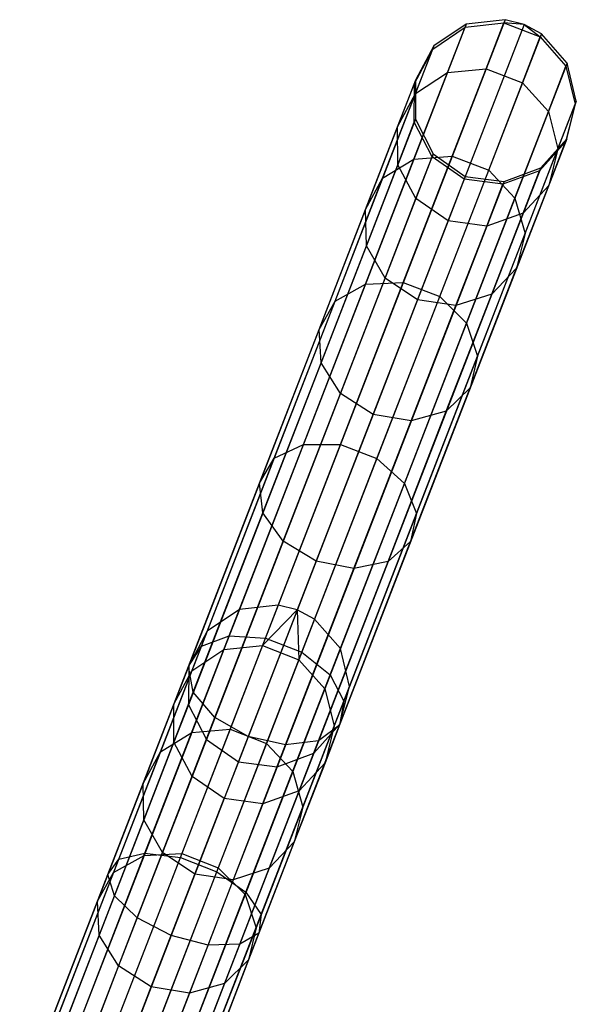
# Model space of a CAD drawing. Extents: x -189 to 189, y -189 to 189.
# Tile 332 of 338: x 62 to 69, y 165 to 177. Entities that reach past the tile are written whole.
import ezdxf

# ---------------------------------------------------------------- set-up
doc = ezdxf.new("R2010")
doc.units = 0
doc.header["$LTSCALE"] = 25.4
doc.layers.get('0').update_dxf_attribs({"linetype": 'CONTINUOUS'})

# ---------------------------------------------------------------- blocks, each defined once
blk = doc.blocks.new('NL2500012474_STL')
at = {"color": 0}
for p, q in [((259.024, 176.644, 156.053), (256.246, 169.472, 46.053)), ((259.024, 176.644, 156.053), (256.246, 169.472, 46.053)), ((259.5, 176.698, 156.037), (256.721, 169.526, 46.037)), ((259.5, 176.698, 156.037), (256.721, 169.526, 46.037)), ((259.733, 176.639, 156.035), (256.955, 169.466, 46.035)), ((259.733, 176.639, 156.035), (256.955, 169.466, 46.035)), ((259.024, 176.644, 156.053), (258.629, 176.376, 156.08)), ((259.024, 176.644, 156.053), (258.629, 176.376, 156.08)), ((259.009, 176.606, 159.453), (259.484, 176.659, 159.474)), ((259.009, 176.606, 159.453), (259.484, 176.659, 159.474)), ((259.024, 176.644, 156.053), (259.009, 176.606, 159.453)), ((259.024, 176.644, 156.053), (259.009, 176.606, 159.453)), ((259.5, 176.698, 156.037), (259.024, 176.644, 156.053)), ((259.5, 176.698, 156.037), (259.024, 176.644, 156.053)), ((259.267, 176.097, 162.857), (259.484, 176.659, 159.474)), ((259.267, 176.097, 162.857), (259.484, 176.659, 159.474)), ((259.5, 176.698, 156.037), (259.484, 176.659, 159.474)), ((259.5, 176.698, 156.037), (259.484, 176.659, 159.474)), ((259.733, 176.639, 156.035), (259.484, 176.659, 159.474)), ((259.484, 176.659, 159.474), (259.931, 176.486, 159.474)), ((259.733, 176.639, 156.035), (259.484, 176.659, 159.474)), ((259.484, 176.659, 159.474), (259.931, 176.486, 159.474)), ((259.733, 176.639, 156.035), (259.5, 176.698, 156.037)), ((259.733, 176.639, 156.035), (259.5, 176.698, 156.037)), ((259.946, 176.525, 156.037), (259.733, 176.639, 156.035)), ((259.733, 176.639, 156.035), (259.931, 176.486, 159.474)), ((259.733, 176.639, 156.035), (259.931, 176.486, 159.474)), ((259.946, 176.525, 156.037), (259.733, 176.639, 156.035)), ((259.946, 176.525, 156.037), (257.167, 169.353, 46.037)), ((259.946, 176.525, 156.037), (257.167, 169.353, 46.037)), ((258.614, 176.338, 159.416), (259.009, 176.606, 159.453)), ((258.614, 176.338, 159.416), (259.009, 176.606, 159.453)), ((258.794, 176.05, 162.8), (259.009, 176.606, 159.453)), ((258.794, 176.05, 162.8), (259.009, 176.606, 159.453)), ((259.946, 176.525, 156.037), (259.931, 176.486, 159.474)), ((259.946, 176.525, 156.037), (259.931, 176.486, 159.474)), ((260.261, 176.165, 156.053), (259.946, 176.525, 156.037)), ((260.261, 176.165, 156.053), (259.946, 176.525, 156.037)), ((258.629, 176.376, 156.08), (255.85, 169.204, 46.08)), ((258.629, 176.376, 156.08), (255.85, 169.204, 46.08)), ((258.629, 176.376, 156.08), (258.404, 175.955, 156.113)), ((258.629, 176.376, 156.08), (258.404, 175.955, 156.113)), ((258.629, 176.376, 156.08), (258.614, 176.338, 159.416)), ((258.629, 176.376, 156.08), (258.614, 176.338, 159.416)), ((259.713, 175.924, 162.857), (259.931, 176.486, 159.474)), ((259.713, 175.924, 162.857), (259.931, 176.486, 159.474)), ((259.931, 176.486, 159.474), (260.246, 176.127, 159.453)), ((259.931, 176.486, 159.474), (260.246, 176.127, 159.453)), ((258.389, 175.918, 159.371), (258.614, 176.338, 159.416)), ((258.389, 175.918, 159.371), (258.614, 176.338, 159.416)), ((258.403, 175.793, 162.7), (258.614, 176.338, 159.416)), ((258.403, 175.793, 162.7), (258.614, 176.338, 159.416)), ((260.261, 176.165, 156.053), (257.482, 168.993, 46.053)), ((260.261, 176.165, 156.053), (257.482, 168.993, 46.053)), ((260.261, 176.165, 156.053), (260.246, 176.127, 159.453)), ((260.261, 176.165, 156.053), (260.246, 176.127, 159.453)), ((260.372, 175.701, 156.08), (260.261, 176.165, 156.053)), ((260.372, 175.701, 156.08), (260.261, 176.165, 156.053)), ((258.384, 174.991, 166.005), (258.794, 176.05, 162.8)), ((258.384, 174.991, 166.005), (258.794, 176.05, 162.8)), ((258.403, 175.793, 162.7), (258.794, 176.05, 162.8)), ((258.403, 175.793, 162.7), (258.794, 176.05, 162.8)), ((258.794, 176.05, 162.8), (259.267, 176.097, 162.857)), ((258.794, 176.05, 162.8), (259.267, 176.097, 162.857)), ((258.852, 175.027, 166.096), (259.267, 176.097, 162.857)), ((258.852, 175.027, 166.096), (259.267, 176.097, 162.857)), ((259.267, 176.097, 162.857), (259.713, 175.924, 162.857)), ((259.267, 176.097, 162.857), (259.713, 175.924, 162.857)), ((260.03, 175.571, 162.8), (260.246, 176.127, 159.453)), ((260.03, 175.571, 162.8), (260.246, 176.127, 159.453)), ((260.246, 176.127, 159.453), (260.358, 175.663, 159.416)), ((260.246, 176.127, 159.453), (260.358, 175.663, 159.416)), ((258.404, 175.955, 156.113), (255.625, 168.783, 46.113)), ((258.404, 175.955, 156.113), (255.625, 168.783, 46.113)), ((258.183, 175.385, 162.578), (258.389, 175.918, 159.371)), ((258.183, 175.385, 162.578), (258.389, 175.918, 159.371)), ((258.387, 175.441, 159.329), (258.389, 175.918, 159.371)), ((258.387, 175.441, 159.329), (258.389, 175.918, 159.371)), ((258.404, 175.955, 156.113), (258.389, 175.918, 159.371)), ((258.404, 175.955, 156.113), (258.389, 175.918, 159.371)), ((258.404, 175.955, 156.113), (258.401, 175.478, 156.145)), ((258.404, 175.955, 156.113), (258.401, 175.478, 156.145)), ((259.299, 174.855, 166.096), (259.713, 175.924, 162.857)), ((259.299, 174.855, 166.096), (259.713, 175.924, 162.857)), ((259.713, 175.924, 162.857), (260.03, 175.571, 162.8)), ((259.713, 175.924, 162.857), (260.03, 175.571, 162.8)), ((258, 174.755, 165.844), (258.403, 175.793, 162.7)), ((258, 174.755, 165.844), (258.403, 175.793, 162.7)), ((258.183, 175.385, 162.578), (258.403, 175.793, 162.7)), ((258.183, 175.385, 162.578), (258.403, 175.793, 162.7)), ((260.372, 175.701, 156.08), (257.594, 168.528, 46.08)), ((260.372, 175.701, 156.08), (257.594, 168.528, 46.08)), ((260.146, 175.117, 162.7), (260.358, 175.663, 159.416)), ((260.146, 175.117, 162.7), (260.358, 175.663, 159.416)), ((260.358, 175.663, 159.416), (260.241, 175.201, 159.371)), ((260.358, 175.663, 159.416), (260.241, 175.201, 159.371)), ((260.255, 175.238, 156.113), (260.372, 175.701, 156.08)), ((260.255, 175.238, 156.113), (260.372, 175.701, 156.08)), ((260.372, 175.701, 156.08), (260.358, 175.663, 159.416)), ((260.372, 175.701, 156.08), (260.358, 175.663, 159.416)), ((259.62, 174.512, 166.005), (260.03, 175.571, 162.8)), ((259.62, 174.512, 166.005), (260.03, 175.571, 162.8)), ((260.03, 175.571, 162.8), (260.146, 175.117, 162.7)), ((260.03, 175.571, 162.8), (260.146, 175.117, 162.7)), ((258.401, 175.478, 156.145), (255.622, 168.305, 46.145)), ((258.401, 175.478, 156.145), (255.622, 168.305, 46.145)), ((258.185, 174.921, 162.464), (258.387, 175.441, 159.329)), ((258.185, 174.921, 162.464), (258.387, 175.441, 159.329)), ((258.401, 175.478, 156.145), (258.387, 175.441, 159.329)), ((258.401, 175.478, 156.145), (258.387, 175.441, 159.329)), ((258.607, 175.017, 159.299), (258.387, 175.441, 159.329)), ((258.607, 175.017, 159.299), (258.387, 175.441, 159.329)), ((258.401, 175.478, 156.145), (258.62, 175.053, 156.167)), ((258.401, 175.478, 156.145), (258.62, 175.053, 156.167)), ((257.79, 174.371, 165.649), (258.183, 175.385, 162.578)), ((257.79, 174.371, 165.649), (258.183, 175.385, 162.578)), ((258.185, 174.921, 162.464), (258.183, 175.385, 162.578)), ((258.185, 174.921, 162.464), (258.183, 175.385, 162.578)), ((260.255, 175.238, 156.113), (257.476, 168.065, 46.113)), ((260.255, 175.238, 156.113), (257.476, 168.065, 46.113)), ((260.241, 175.201, 159.371), (259.921, 174.847, 159.329)), ((260.241, 175.201, 159.371), (259.921, 174.847, 159.329)), ((259.936, 174.883, 156.145), (260.255, 175.238, 156.113)), ((259.936, 174.883, 156.145), (260.255, 175.238, 156.113)), ((260.034, 174.668, 162.578), (260.241, 175.201, 159.371)), ((260.034, 174.668, 162.578), (260.241, 175.201, 159.371)), ((260.255, 175.238, 156.113), (260.241, 175.201, 159.371)), ((260.255, 175.238, 156.113), (260.241, 175.201, 159.371)), ((258.62, 175.053, 156.167), (255.842, 167.88, 46.167)), ((258.62, 175.053, 156.167), (255.842, 167.88, 46.167)), ((258.62, 175.053, 156.167), (258.607, 175.017, 159.299)), ((258.62, 175.053, 156.167), (258.607, 175.017, 159.299)), ((258.62, 175.053, 156.167), (259.012, 174.778, 156.175)), ((258.62, 175.053, 156.167), (259.012, 174.778, 156.175)), ((259.744, 174.079, 165.844), (260.146, 175.117, 162.7)), ((259.744, 174.079, 165.844), (260.146, 175.117, 162.7)), ((260.146, 175.117, 162.7), (260.034, 174.668, 162.578)), ((260.146, 175.117, 162.7), (260.034, 174.668, 162.578)), ((257.79, 173.459, 168.982), (258.384, 174.991, 166.005)), ((257.79, 173.459, 168.982), (258.384, 174.991, 166.005)), ((258, 174.755, 165.844), (258.384, 174.991, 166.005)), ((258, 174.755, 165.844), (258.384, 174.991, 166.005)), ((258.252, 173.479, 169.105), (258.852, 175.027, 166.096)), ((258.252, 173.479, 169.105), (258.852, 175.027, 166.096)), ((258.384, 174.991, 166.005), (258.852, 175.027, 166.096)), ((258.384, 174.991, 166.005), (258.852, 175.027, 166.096)), ((258.408, 174.505, 162.383), (258.607, 175.017, 159.299)), ((258.408, 174.505, 162.383), (258.607, 175.017, 159.299)), ((258.999, 174.743, 159.288), (258.607, 175.017, 159.299)), ((258.999, 174.743, 159.288), (258.607, 175.017, 159.299)), ((258.852, 175.027, 166.096), (259.299, 174.855, 166.096)), ((258.852, 175.027, 166.096), (259.299, 174.855, 166.096)), ((259.936, 174.883, 156.145), (257.157, 167.71, 46.145)), ((259.936, 174.883, 156.145), (257.157, 167.71, 46.145)), ((257.801, 173.929, 165.466), (258.185, 174.921, 162.464)), ((257.801, 173.929, 165.466), (258.185, 174.921, 162.464)), ((258.408, 174.505, 162.383), (258.185, 174.921, 162.464)), ((258.408, 174.505, 162.383), (258.185, 174.921, 162.464)), ((258.699, 173.306, 169.105), (259.299, 174.855, 166.096)), ((258.699, 173.306, 169.105), (259.299, 174.855, 166.096)), ((259.299, 174.855, 166.096), (259.62, 174.512, 166.005)), ((259.299, 174.855, 166.096), (259.62, 174.512, 166.005)), ((259.921, 174.847, 159.329), (259.473, 174.681, 159.299)), ((259.921, 174.847, 159.329), (259.473, 174.681, 159.299)), ((259.487, 174.717, 156.167), (259.936, 174.883, 156.145)), ((259.487, 174.717, 156.167), (259.936, 174.883, 156.145)), ((259.72, 174.326, 162.464), (259.921, 174.847, 159.329)), ((259.72, 174.326, 162.464), (259.921, 174.847, 159.329)), ((259.936, 174.883, 156.145), (259.921, 174.847, 159.329)), ((259.936, 174.883, 156.145), (259.921, 174.847, 159.329)), ((259.012, 174.778, 156.175), (256.234, 167.606, 46.175)), ((259.012, 174.778, 156.175), (256.234, 167.606, 46.175)), ((259.487, 174.717, 156.167), (256.708, 167.545, 46.167)), ((259.487, 174.717, 156.167), (256.708, 167.545, 46.167)), ((257.418, 173.251, 168.764), (258, 174.755, 165.844)), ((257.418, 173.251, 168.764), (258, 174.755, 165.844)), ((257.79, 174.371, 165.649), (258, 174.755, 165.844)), ((257.79, 174.371, 165.649), (258, 174.755, 165.844)), ((258.999, 174.743, 159.288), (258.801, 174.234, 162.353)), ((258.999, 174.743, 159.288), (258.801, 174.234, 162.353)), ((259.012, 174.778, 156.175), (258.999, 174.743, 159.288)), ((259.012, 174.778, 156.175), (258.999, 174.743, 159.288)), ((259.473, 174.681, 159.299), (258.999, 174.743, 159.288)), ((259.473, 174.681, 159.299), (258.999, 174.743, 159.288)), ((259.012, 174.778, 156.175), (259.487, 174.717, 156.167)), ((259.012, 174.778, 156.175), (259.487, 174.717, 156.167)), ((259.487, 174.717, 156.167), (259.473, 174.681, 159.299)), ((259.487, 174.717, 156.167), (259.473, 174.681, 159.299)), ((259.275, 174.169, 162.383), (259.473, 174.681, 159.299)), ((259.275, 174.169, 162.383), (259.473, 174.681, 159.299)), ((259.641, 173.654, 165.649), (260.034, 174.668, 162.578)), ((259.641, 173.654, 165.649), (260.034, 174.668, 162.578)), ((260.034, 174.668, 162.578), (259.72, 174.326, 162.464)), ((260.034, 174.668, 162.578), (259.72, 174.326, 162.464)), ((258.03, 173.53, 165.335), (258.408, 174.505, 162.383)), ((258.03, 173.53, 165.335), (258.408, 174.505, 162.383)), ((258.801, 174.234, 162.353), (258.408, 174.505, 162.383)), ((258.801, 174.234, 162.353), (258.408, 174.505, 162.383)), ((259.027, 172.98, 168.982), (259.62, 174.512, 166.005)), ((259.027, 172.98, 168.982), (259.62, 174.512, 166.005)), ((259.62, 174.512, 166.005), (259.744, 174.079, 165.844)), ((259.62, 174.512, 166.005), (259.744, 174.079, 165.844)), ((257.221, 172.903, 168.501), (257.79, 174.371, 165.649)), ((257.221, 172.903, 168.501), (257.79, 174.371, 165.649)), ((257.801, 173.929, 165.466), (257.79, 174.371, 165.649)), ((257.801, 173.929, 165.466), (257.79, 174.371, 165.649)), ((259.72, 174.326, 162.464), (259.275, 174.169, 162.383)), ((259.72, 174.326, 162.464), (259.275, 174.169, 162.383)), ((259.336, 173.335, 165.466), (259.72, 174.326, 162.464)), ((259.336, 173.335, 165.466), (259.72, 174.326, 162.464)), ((258.801, 174.234, 162.353), (258.426, 173.265, 165.289)), ((258.801, 174.234, 162.353), (258.426, 173.265, 165.289)), ((259.275, 174.169, 162.383), (258.801, 174.234, 162.353)), ((259.275, 174.169, 162.383), (258.801, 174.234, 162.353)), ((258.897, 173.194, 165.335), (259.275, 174.169, 162.383)), ((258.897, 173.194, 165.335), (259.275, 174.169, 162.383)), ((259.162, 172.576, 168.764), (259.744, 174.079, 165.844)), ((259.162, 172.576, 168.764), (259.744, 174.079, 165.844)), ((259.744, 174.079, 165.844), (259.641, 173.654, 165.649)), ((259.744, 174.079, 165.844), (259.641, 173.654, 165.649)), ((257.245, 172.494, 168.253), (257.801, 173.929, 165.466)), ((257.245, 172.494, 168.253), (257.801, 173.929, 165.466)), ((258.03, 173.53, 165.335), (257.801, 173.929, 165.466)), ((258.03, 173.53, 165.335), (257.801, 173.929, 165.466)), ((259.073, 172.186, 168.501), (259.641, 173.654, 165.649)), ((259.073, 172.186, 168.501), (259.641, 173.654, 165.649)), ((259.641, 173.654, 165.649), (259.336, 173.335, 165.466)), ((259.641, 173.654, 165.649), (259.336, 173.335, 165.466)), ((257.484, 172.118, 168.078), (258.03, 173.53, 165.335)), ((257.484, 172.118, 168.078), (258.03, 173.53, 165.335)), ((258.426, 173.265, 165.289), (258.03, 173.53, 165.335)), ((258.426, 173.265, 165.289), (258.03, 173.53, 165.335)), ((257.029, 171.494, 171.65), (257.79, 173.459, 168.982)), ((257.029, 171.494, 171.65), (257.79, 173.459, 168.982)), ((257.418, 173.251, 168.764), (257.79, 173.459, 168.982)), ((257.418, 173.251, 168.764), (257.79, 173.459, 168.982)), ((257.483, 171.493, 171.802), (258.252, 173.479, 169.105)), ((257.483, 171.493, 171.802), (258.252, 173.479, 169.105)), ((257.79, 173.459, 168.982), (258.252, 173.479, 169.105)), ((257.79, 173.459, 168.982), (258.252, 173.479, 169.105)), ((258.252, 173.479, 169.105), (258.699, 173.306, 169.105)), ((258.252, 173.479, 169.105), (258.699, 173.306, 169.105)), ((256.671, 171.324, 171.382), (257.418, 173.251, 168.764)), ((256.671, 171.324, 171.382), (257.418, 173.251, 168.764)), ((257.221, 172.903, 168.501), (257.418, 173.251, 168.764)), ((257.221, 172.903, 168.501), (257.418, 173.251, 168.764)), ((258.426, 173.265, 165.289), (257.882, 171.862, 168.014)), ((258.426, 173.265, 165.289), (257.882, 171.862, 168.014)), ((257.929, 171.32, 171.802), (258.699, 173.306, 169.105)), ((257.929, 171.32, 171.802), (258.699, 173.306, 169.105)), ((258.897, 173.194, 165.335), (258.426, 173.265, 165.289)), ((258.897, 173.194, 165.335), (258.426, 173.265, 165.289)), ((258.699, 173.306, 169.105), (259.027, 172.98, 168.982)), ((258.699, 173.306, 169.105), (259.027, 172.98, 168.982)), ((258.78, 171.9, 168.253), (259.336, 173.335, 165.466)), ((258.78, 171.9, 168.253), (259.336, 173.335, 165.466)), ((259.336, 173.335, 165.466), (258.897, 173.194, 165.335)), ((259.336, 173.335, 165.466), (258.897, 173.194, 165.335)), ((258.35, 171.783, 168.078), (258.897, 173.194, 165.335)), ((258.35, 171.783, 168.078), (258.897, 173.194, 165.335)), ((256.492, 171.02, 171.058), (257.221, 172.903, 168.501)), ((256.492, 171.02, 171.058), (257.221, 172.903, 168.501)), ((257.245, 172.494, 168.253), (257.221, 172.903, 168.501)), ((257.245, 172.494, 168.253), (257.221, 172.903, 168.501)), ((258.266, 171.015, 171.65), (259.027, 172.98, 168.982)), ((258.266, 171.015, 171.65), (259.027, 172.98, 168.982)), ((259.027, 172.98, 168.982), (259.162, 172.576, 168.764)), ((259.027, 172.98, 168.982), (259.162, 172.576, 168.764)), ((258.415, 170.648, 171.382), (259.162, 172.576, 168.764)), ((258.415, 170.648, 171.382), (259.162, 172.576, 168.764)), ((259.162, 172.576, 168.764), (259.073, 172.186, 168.501)), ((259.162, 172.576, 168.764), (259.073, 172.186, 168.501)), ((256.532, 170.654, 170.753), (257.245, 172.494, 168.253)), ((256.532, 170.654, 170.753), (257.245, 172.494, 168.253)), ((257.484, 172.118, 168.078), (257.245, 172.494, 168.253)), ((257.484, 172.118, 168.078), (257.245, 172.494, 168.253)), ((258.343, 170.303, 171.058), (259.073, 172.186, 168.501)), ((258.343, 170.303, 171.058), (259.073, 172.186, 168.501)), ((259.073, 172.186, 168.501), (258.78, 171.9, 168.253)), ((259.073, 172.186, 168.501), (258.78, 171.9, 168.253)), ((256.782, 170.308, 170.536), (257.484, 172.118, 168.078)), ((256.782, 170.308, 170.536), (257.484, 172.118, 168.078)), ((257.882, 171.862, 168.014), (257.484, 172.118, 168.078)), ((257.882, 171.862, 168.014), (257.484, 172.118, 168.078)), ((257.882, 171.862, 168.014), (257.185, 170.062, 170.458)), ((257.882, 171.862, 168.014), (257.185, 170.062, 170.458)), ((258.35, 171.783, 168.078), (257.882, 171.862, 168.014)), ((258.35, 171.783, 168.078), (257.882, 171.862, 168.014)), ((258.067, 170.059, 170.753), (258.78, 171.9, 168.253)), ((258.067, 170.059, 170.753), (258.78, 171.9, 168.253)), ((258.78, 171.9, 168.253), (258.35, 171.783, 168.078)), ((258.78, 171.9, 168.253), (258.35, 171.783, 168.078)), ((257.649, 169.972, 170.536), (258.35, 171.783, 168.078)), ((257.649, 169.972, 170.536), (258.35, 171.783, 168.078)), ((256.12, 169.149, 173.939), (257.029, 171.494, 171.65)), ((256.12, 169.149, 173.939), (257.029, 171.494, 171.65)), ((256.565, 169.122, 174.115), (257.483, 171.493, 171.802)), ((256.565, 169.122, 174.115), (257.483, 171.493, 171.802)), ((256.671, 171.324, 171.382), (257.029, 171.494, 171.65)), ((256.671, 171.324, 171.382), (257.029, 171.494, 171.65)), ((257.029, 171.494, 171.65), (257.483, 171.493, 171.802)), ((257.029, 171.494, 171.65), (257.483, 171.493, 171.802)), ((257.483, 171.493, 171.802), (257.929, 171.32, 171.802)), ((257.483, 171.493, 171.802), (257.929, 171.32, 171.802)), ((255.78, 169.023, 173.627), (256.671, 171.324, 171.382)), ((255.78, 169.023, 173.627), (256.671, 171.324, 171.382)), ((256.492, 171.02, 171.058), (256.671, 171.324, 171.382)), ((256.492, 171.02, 171.058), (256.671, 171.324, 171.382)), ((257.011, 168.949, 174.115), (257.929, 171.32, 171.802)), ((257.011, 168.949, 174.115), (257.929, 171.32, 171.802)), ((257.929, 171.32, 171.802), (258.266, 171.015, 171.65)), ((257.929, 171.32, 171.802), (258.266, 171.015, 171.65)), ((255.622, 168.774, 173.25), (256.492, 171.02, 171.058)), ((255.622, 168.774, 173.25), (256.492, 171.02, 171.058)), ((256.532, 170.654, 170.753), (256.492, 171.02, 171.058)), ((256.532, 170.654, 170.753), (256.492, 171.02, 171.058)), ((257.357, 168.67, 173.939), (258.266, 171.015, 171.65)), ((257.357, 168.67, 173.939), (258.266, 171.015, 171.65)), ((258.266, 171.015, 171.65), (258.415, 170.648, 171.382)), ((258.266, 171.015, 171.65), (258.415, 170.648, 171.382)), ((255.681, 168.458, 172.896), (256.532, 170.654, 170.753)), ((255.681, 168.458, 172.896), (256.532, 170.654, 170.753)), ((256.782, 170.308, 170.536), (256.532, 170.654, 170.753)), ((256.782, 170.308, 170.536), (256.532, 170.654, 170.753)), ((257.524, 168.348, 173.627), (258.415, 170.648, 171.382)), ((257.524, 168.348, 173.627), (258.415, 170.648, 171.382)), ((258.415, 170.648, 171.382), (258.343, 170.303, 171.058)), ((258.415, 170.648, 171.382), (258.343, 170.303, 171.058)), ((255.945, 168.148, 172.644), (256.782, 170.308, 170.536)), ((255.945, 168.148, 172.644), (256.782, 170.308, 170.536)), ((257.185, 170.062, 170.458), (256.782, 170.308, 170.536)), ((257.185, 170.062, 170.458), (256.782, 170.308, 170.536)), ((257.473, 168.056, 173.25), (258.343, 170.303, 171.058)), ((257.473, 168.056, 173.25), (258.343, 170.303, 171.058)), ((258.343, 170.303, 171.058), (258.067, 170.059, 170.753)), ((258.343, 170.303, 171.058), (258.067, 170.059, 170.753)), ((257.185, 170.062, 170.458), (256.353, 167.915, 172.554)), ((257.185, 170.062, 170.458), (256.353, 167.915, 172.554)), ((257.649, 169.972, 170.536), (257.185, 170.062, 170.458)), ((257.649, 169.972, 170.536), (257.185, 170.062, 170.458)), ((257.216, 167.863, 172.896), (258.067, 170.059, 170.753)), ((257.216, 167.863, 172.896), (258.067, 170.059, 170.753)), ((258.067, 170.059, 170.753), (257.649, 169.972, 170.536)), ((258.067, 170.059, 170.753), (257.649, 169.972, 170.536)), ((256.812, 167.812, 172.644), (257.649, 169.972, 170.536)), ((256.812, 167.812, 172.644), (257.649, 169.972, 170.536)), ((256.721, 169.526, 46.037), (256.246, 169.472, 46.053)), ((256.721, 169.526, 46.037), (256.246, 169.472, 46.053)), ((256.721, 169.526, 46.037), (256.528, 169.029, 42.585)), ((256.721, 169.526, 46.037), (256.528, 169.029, 42.585)), ((256.955, 169.466, 46.035), (256.721, 169.526, 46.037)), ((256.955, 169.466, 46.035), (256.721, 169.526, 46.037)), ((256.246, 169.472, 46.053), (255.85, 169.204, 46.08)), ((256.246, 169.472, 46.053), (255.85, 169.204, 46.08)), ((256.246, 169.472, 46.053), (256.055, 168.98, 42.637)), ((256.246, 169.472, 46.053), (256.055, 168.98, 42.637)), ((256.955, 169.466, 46.035), (256.528, 169.029, 42.585)), ((256.955, 169.466, 46.035), (256.528, 169.029, 42.585)), ((257.167, 169.353, 46.037), (256.955, 169.466, 46.035)), ((256.955, 169.466, 46.035), (256.975, 168.856, 42.585)), ((256.955, 169.466, 46.035), (256.975, 168.856, 42.585)), ((257.167, 169.353, 46.037), (256.955, 169.466, 46.035)), ((257.167, 169.353, 46.037), (256.975, 168.856, 42.585)), ((257.167, 169.353, 46.037), (256.975, 168.856, 42.585)), ((257.482, 168.993, 46.053), (257.167, 169.353, 46.037)), ((257.482, 168.993, 46.053), (257.167, 169.353, 46.037)), ((255.089, 166.487, 175.786), (256.12, 169.149, 173.939)), ((255.089, 166.487, 175.786), (256.12, 169.149, 173.939)), ((255.85, 169.204, 46.08), (255.625, 168.783, 46.113)), ((255.85, 169.204, 46.08), (255.625, 168.783, 46.113)), ((255.85, 169.204, 46.08), (255.663, 168.721, 42.729)), ((255.85, 169.204, 46.08), (255.663, 168.721, 42.729)), ((255.78, 169.023, 173.627), (256.12, 169.149, 173.939)), ((255.78, 169.023, 173.627), (256.12, 169.149, 173.939)), ((256.12, 169.149, 173.939), (256.565, 169.122, 174.115)), ((256.12, 169.149, 173.939), (256.565, 169.122, 174.115)), ((254.768, 166.411, 175.439), (255.78, 169.023, 173.627)), ((254.768, 166.411, 175.439), (255.78, 169.023, 173.627)), ((255.522, 166.432, 175.982), (256.565, 169.122, 174.115)), ((255.522, 166.432, 175.982), (256.565, 169.122, 174.115)), ((255.622, 168.774, 173.25), (255.78, 169.023, 173.627)), ((255.622, 168.774, 173.25), (255.78, 169.023, 173.627)), ((256.055, 168.98, 42.637), (256.528, 169.029, 42.585)), ((256.055, 168.98, 42.637), (256.528, 169.029, 42.585)), ((256.528, 169.029, 42.585), (256.131, 168.004, 39.269)), ((256.528, 169.029, 42.585), (256.131, 168.004, 39.269)), ((256.528, 169.029, 42.585), (256.975, 168.856, 42.585)), ((256.528, 169.029, 42.585), (256.975, 168.856, 42.585)), ((256.565, 169.122, 174.115), (257.011, 168.949, 174.115)), ((256.565, 169.122, 174.115), (257.011, 168.949, 174.115)), ((256.055, 168.98, 42.637), (255.662, 167.966, 39.356)), ((256.055, 168.98, 42.637), (255.662, 167.966, 39.356)), ((255.663, 168.721, 42.729), (256.055, 168.98, 42.637)), ((255.663, 168.721, 42.729), (256.055, 168.98, 42.637)), ((255.969, 166.259, 175.982), (257.011, 168.949, 174.115)), ((255.969, 166.259, 175.982), (257.011, 168.949, 174.115)), ((257.011, 168.949, 174.115), (257.357, 168.67, 173.939)), ((257.011, 168.949, 174.115), (257.357, 168.67, 173.939)), ((257.482, 168.993, 46.053), (257.292, 168.501, 42.637)), ((257.482, 168.993, 46.053), (257.292, 168.501, 42.637)), ((257.594, 168.528, 46.08), (257.482, 168.993, 46.053)), ((257.594, 168.528, 46.08), (257.482, 168.993, 46.053)), ((255.625, 168.783, 46.113), (255.443, 168.311, 42.84)), ((255.625, 168.783, 46.113), (255.443, 168.311, 42.84)), ((255.625, 168.783, 46.113), (255.622, 168.305, 46.145)), ((255.625, 168.783, 46.113), (255.622, 168.305, 46.145)), ((256.975, 168.856, 42.585), (256.578, 167.831, 39.269)), ((256.975, 168.856, 42.585), (256.578, 167.831, 39.269)), ((256.975, 168.856, 42.585), (257.292, 168.501, 42.637)), ((256.975, 168.856, 42.585), (257.292, 168.501, 42.637)), ((254.633, 166.223, 175.02), (255.622, 168.774, 173.25)), ((254.633, 166.223, 175.02), (255.622, 168.774, 173.25)), ((255.663, 168.721, 42.729), (255.278, 167.727, 39.511)), ((255.663, 168.721, 42.729), (255.278, 167.727, 39.511)), ((255.443, 168.311, 42.84), (255.663, 168.721, 42.729)), ((255.443, 168.311, 42.84), (255.663, 168.721, 42.729)), ((255.681, 168.458, 172.896), (255.622, 168.774, 173.25)), ((255.681, 168.458, 172.896), (255.622, 168.774, 173.25)), ((256.326, 166.008, 175.786), (257.357, 168.67, 173.939)), ((256.326, 166.008, 175.786), (257.357, 168.67, 173.939)), ((257.357, 168.67, 173.939), (257.524, 168.348, 173.627)), ((257.357, 168.67, 173.939), (257.524, 168.348, 173.627)), ((254.715, 165.964, 174.625), (255.681, 168.458, 172.896)), ((254.715, 165.964, 174.625), (255.681, 168.458, 172.896)), ((255.945, 168.148, 172.644), (255.681, 168.458, 172.896)), ((255.945, 168.148, 172.644), (255.681, 168.458, 172.896)), ((257.292, 168.501, 42.637), (256.899, 167.487, 39.356)), ((257.292, 168.501, 42.637), (256.899, 167.487, 39.356)), ((257.292, 168.501, 42.637), (257.407, 168.046, 42.729)), ((257.292, 168.501, 42.637), (257.407, 168.046, 42.729)), ((257.594, 168.528, 46.08), (257.407, 168.046, 42.729)), ((257.594, 168.528, 46.08), (257.407, 168.046, 42.729)), ((257.476, 168.065, 46.113), (257.594, 168.528, 46.08)), ((257.476, 168.065, 46.113), (257.594, 168.528, 46.08)), ((255.443, 168.311, 42.84), (255.066, 167.34, 39.697)), ((255.443, 168.311, 42.84), (255.066, 167.34, 39.697)), ((255.444, 167.844, 42.945), (255.443, 168.311, 42.84)), ((255.444, 167.844, 42.945), (255.443, 168.311, 42.84)), ((255.622, 168.305, 46.145), (255.444, 167.844, 42.945)), ((255.622, 168.305, 46.145), (255.444, 167.844, 42.945)), ((255.622, 168.305, 46.145), (255.842, 167.88, 46.167)), ((255.622, 168.305, 46.145), (255.842, 167.88, 46.167)), ((256.512, 165.736, 175.439), (257.524, 168.348, 173.627)), ((256.512, 165.736, 175.439), (257.524, 168.348, 173.627)), ((257.524, 168.348, 173.627), (257.473, 168.056, 173.25)), ((257.524, 168.348, 173.627), (257.473, 168.056, 173.25)), ((254.995, 165.695, 174.346), (255.945, 168.148, 172.644)), ((254.995, 165.695, 174.346), (255.945, 168.148, 172.644)), ((256.353, 167.915, 172.554), (255.945, 168.148, 172.644)), ((256.353, 167.915, 172.554), (255.945, 168.148, 172.644)), ((256.485, 165.506, 175.02), (257.473, 168.056, 173.25)), ((256.485, 165.506, 175.02), (257.473, 168.056, 173.25)), ((257.157, 167.71, 46.145), (257.476, 168.065, 46.113)), ((257.157, 167.71, 46.145), (257.476, 168.065, 46.113)), ((257.473, 168.056, 173.25), (257.216, 167.863, 172.896)), ((257.473, 168.056, 173.25), (257.216, 167.863, 172.896)), ((257.476, 168.065, 46.113), (257.294, 167.594, 42.84)), ((257.476, 168.065, 46.113), (257.294, 167.594, 42.84)), ((255.662, 167.966, 39.356), (255.078, 166.459, 36.301)), ((255.662, 167.966, 39.356), (255.078, 166.459, 36.301)), ((255.278, 167.727, 39.511), (255.662, 167.966, 39.356)), ((255.278, 167.727, 39.511), (255.662, 167.966, 39.356)), ((256.131, 168.004, 39.269), (255.541, 166.48, 36.181)), ((256.131, 168.004, 39.269), (255.541, 166.48, 36.181)), ((255.662, 167.966, 39.356), (256.131, 168.004, 39.269)), ((255.662, 167.966, 39.356), (256.131, 168.004, 39.269)), ((256.131, 168.004, 39.269), (256.578, 167.831, 39.269)), ((256.131, 168.004, 39.269), (256.578, 167.831, 39.269)), ((257.407, 168.046, 42.729), (257.022, 167.051, 39.511)), ((257.407, 168.046, 42.729), (257.022, 167.051, 39.511)), ((257.407, 168.046, 42.729), (257.294, 167.594, 42.84)), ((257.407, 168.046, 42.729), (257.294, 167.594, 42.84)), ((255.444, 167.844, 42.945), (255.076, 166.895, 39.873)), ((255.444, 167.844, 42.945), (255.076, 166.895, 39.873)), ((256.353, 167.915, 172.554), (255.409, 165.477, 174.245)), ((256.353, 167.915, 172.554), (255.409, 165.477, 174.245)), ((255.666, 167.427, 43.02), (255.444, 167.844, 42.945)), ((255.666, 167.427, 43.02), (255.444, 167.844, 42.945)), ((255.842, 167.88, 46.167), (255.666, 167.427, 43.02)), ((255.842, 167.88, 46.167), (255.666, 167.427, 43.02)), ((255.842, 167.88, 46.167), (256.234, 167.606, 46.175)), ((255.842, 167.88, 46.167), (256.234, 167.606, 46.175)), ((255.862, 165.359, 174.346), (256.812, 167.812, 172.644)), ((255.862, 165.359, 174.346), (256.812, 167.812, 172.644)), ((256.578, 167.831, 39.269), (255.987, 166.307, 36.181)), ((256.578, 167.831, 39.269), (255.987, 166.307, 36.181)), ((256.25, 165.37, 174.625), (257.216, 167.863, 172.896)), ((256.25, 165.37, 174.625), (257.216, 167.863, 172.896)), ((256.812, 167.812, 172.644), (256.353, 167.915, 172.554)), ((256.812, 167.812, 172.644), (256.353, 167.915, 172.554)), ((256.578, 167.831, 39.269), (256.899, 167.487, 39.356)), ((256.578, 167.831, 39.269), (256.899, 167.487, 39.356)), ((257.216, 167.863, 172.896), (256.812, 167.812, 172.644)), ((257.216, 167.863, 172.896), (256.812, 167.812, 172.644)), ((255.278, 167.727, 39.511), (254.705, 166.248, 36.514)), ((255.278, 167.727, 39.511), (254.705, 166.248, 36.514)), ((255.066, 167.34, 39.697), (255.278, 167.727, 39.511)), ((255.066, 167.34, 39.697), (255.278, 167.727, 39.511)), ((256.708, 167.545, 46.167), (257.157, 167.71, 46.145)), ((256.708, 167.545, 46.167), (257.157, 167.71, 46.145)), ((257.157, 167.71, 46.145), (256.978, 167.25, 42.945)), ((257.157, 167.71, 46.145), (256.978, 167.25, 42.945)), ((256.234, 167.606, 46.175), (256.059, 167.156, 43.047)), ((256.234, 167.606, 46.175), (256.059, 167.156, 43.047)), ((256.234, 167.606, 46.175), (256.708, 167.545, 46.167)), ((256.234, 167.606, 46.175), (256.708, 167.545, 46.167)), ((257.294, 167.594, 42.84), (256.918, 166.623, 39.697)), ((257.294, 167.594, 42.84), (256.918, 166.623, 39.697)), ((257.294, 167.594, 42.84), (256.978, 167.25, 42.945)), ((257.294, 167.594, 42.84), (256.978, 167.25, 42.945)), ((256.899, 167.487, 39.356), (256.315, 165.98, 36.301)), ((256.899, 167.487, 39.356), (256.315, 165.98, 36.301)), ((256.708, 167.545, 46.167), (256.533, 167.092, 43.02)), ((256.708, 167.545, 46.167), (256.533, 167.092, 43.02)), ((256.899, 167.487, 39.356), (257.022, 167.051, 39.511)), ((256.899, 167.487, 39.356), (257.022, 167.051, 39.511)), ((255.066, 167.34, 39.697), (254.507, 165.896, 36.77)), ((255.066, 167.34, 39.697), (254.507, 165.896, 36.77)), ((255.076, 166.895, 39.873), (255.066, 167.34, 39.697)), ((255.076, 166.895, 39.873), (255.066, 167.34, 39.697)), ((255.666, 167.427, 43.02), (255.304, 166.493, 39.997)), ((255.666, 167.427, 43.02), (255.304, 166.493, 39.997)), ((256.059, 167.156, 43.047), (255.666, 167.427, 43.02)), ((256.059, 167.156, 43.047), (255.666, 167.427, 43.02)), ((256.978, 167.25, 42.945), (256.533, 167.092, 43.02)), ((256.978, 167.25, 42.945), (256.533, 167.092, 43.02)), ((256.978, 167.25, 42.945), (256.611, 166.3, 39.873)), ((256.978, 167.25, 42.945), (256.611, 166.3, 39.873)), ((255.7, 166.227, 40.042), (256.059, 167.156, 43.047)), ((255.7, 166.227, 40.042), (256.059, 167.156, 43.047)), ((256.533, 167.092, 43.02), (256.059, 167.156, 43.047)), ((256.533, 167.092, 43.02), (256.059, 167.156, 43.047)), ((256.533, 167.092, 43.02), (256.171, 166.158, 39.997)), ((256.533, 167.092, 43.02), (256.171, 166.158, 39.997)), ((257.022, 167.051, 39.511), (256.449, 165.572, 36.514)), ((257.022, 167.051, 39.511), (256.449, 165.572, 36.514)), ((257.022, 167.051, 39.511), (256.918, 166.623, 39.697)), ((257.022, 167.051, 39.511), (256.918, 166.623, 39.697)), ((255.076, 166.895, 39.873), (254.529, 165.483, 37.012)), ((255.076, 166.895, 39.873), (254.529, 165.483, 37.012)), ((255.304, 166.493, 39.997), (255.076, 166.895, 39.873)), ((255.304, 166.493, 39.997), (255.076, 166.895, 39.873)), ((256.918, 166.623, 39.697), (256.358, 165.178, 36.77)), ((256.918, 166.623, 39.697), (256.358, 165.178, 36.77)), ((256.918, 166.623, 39.697), (256.611, 166.3, 39.873)), ((256.918, 166.623, 39.697), (256.611, 166.3, 39.873)), ((253.963, 163.579, 177.142), (255.089, 166.487, 175.786)), ((253.963, 163.579, 177.142), (255.089, 166.487, 175.786)), ((255.304, 166.493, 39.997), (254.766, 165.105, 37.183)), ((255.304, 166.493, 39.997), (254.766, 165.105, 37.183)), ((254.768, 166.411, 175.439), (255.089, 166.487, 175.786)), ((254.768, 166.411, 175.439), (255.089, 166.487, 175.786)), ((255.089, 166.487, 175.786), (255.522, 166.432, 175.982)), ((255.089, 166.487, 175.786), (255.522, 166.432, 175.982)), ((255.7, 166.227, 40.042), (255.304, 166.493, 39.997)), ((255.7, 166.227, 40.042), (255.304, 166.493, 39.997)), ((253.663, 163.559, 176.769), (254.768, 166.411, 175.439)), ((253.663, 163.559, 176.769), (254.768, 166.411, 175.439)), ((255.078, 166.459, 36.301), (254.319, 164.499, 33.557)), ((255.078, 166.459, 36.301), (254.319, 164.499, 33.557)), ((254.384, 163.493, 177.352), (255.522, 166.432, 175.982)), ((254.384, 163.493, 177.352), (255.522, 166.432, 175.982)), ((254.633, 166.223, 175.02), (254.768, 166.411, 175.439)), ((254.633, 166.223, 175.02), (254.768, 166.411, 175.439)), ((254.705, 166.248, 36.514), (255.078, 166.459, 36.301)), ((254.705, 166.248, 36.514), (255.078, 166.459, 36.301)), ((255.541, 166.48, 36.181), (254.774, 164.5, 33.407)), ((255.541, 166.48, 36.181), (254.774, 164.5, 33.407)), ((255.078, 166.459, 36.301), (255.541, 166.48, 36.181)), ((255.078, 166.459, 36.301), (255.541, 166.48, 36.181)), ((255.522, 166.432, 175.982), (255.969, 166.259, 175.982)), ((255.522, 166.432, 175.982), (255.969, 166.259, 175.982)), ((255.541, 166.48, 36.181), (255.987, 166.307, 36.181)), ((255.541, 166.48, 36.181), (255.987, 166.307, 36.181)), ((254.705, 166.248, 36.514), (253.96, 164.326, 33.822)), ((254.705, 166.248, 36.514), (253.96, 164.326, 33.822)), ((254.507, 165.896, 36.77), (254.705, 166.248, 36.514)), ((254.507, 165.896, 36.77), (254.705, 166.248, 36.514)), ((254.83, 163.32, 177.352), (255.969, 166.259, 175.982)), ((254.83, 163.32, 177.352), (255.969, 166.259, 175.982)), ((255.987, 166.307, 36.181), (255.22, 164.327, 33.407)), ((255.987, 166.307, 36.181), (255.22, 164.327, 33.407)), ((255.969, 166.259, 175.982), (256.326, 166.008, 175.786)), ((255.969, 166.259, 175.982), (256.326, 166.008, 175.786)), ((255.987, 166.307, 36.181), (256.315, 165.98, 36.301)), ((255.987, 166.307, 36.181), (256.315, 165.98, 36.301)), ((256.611, 166.3, 39.873), (256.064, 164.888, 37.012)), ((256.611, 166.3, 39.873), (256.064, 164.888, 37.012)), ((256.611, 166.3, 39.873), (256.171, 166.158, 39.997)), ((256.611, 166.3, 39.873), (256.171, 166.158, 39.997)), ((253.554, 163.437, 176.319), (254.633, 166.223, 175.02)), ((253.554, 163.437, 176.319), (254.633, 166.223, 175.02)), ((254.715, 165.964, 174.625), (254.633, 166.223, 175.02)), ((254.715, 165.964, 174.625), (254.633, 166.223, 175.02)), ((255.165, 164.847, 37.245), (255.7, 166.227, 40.042)), ((255.165, 164.847, 37.245), (255.7, 166.227, 40.042)), ((256.171, 166.158, 39.997), (255.633, 164.769, 37.183)), ((256.171, 166.158, 39.997), (255.633, 164.769, 37.183)), ((256.171, 166.158, 39.997), (255.7, 166.227, 40.042)), ((256.171, 166.158, 39.997), (255.7, 166.227, 40.042)), ((255.199, 163.1, 177.142), (256.326, 166.008, 175.786)), ((255.199, 163.1, 177.142), (256.326, 166.008, 175.786)), ((256.326, 166.008, 175.786), (256.512, 165.736, 175.439)), ((256.326, 166.008, 175.786), (256.512, 165.736, 175.439)), ((253.66, 163.241, 175.895), (254.715, 165.964, 174.625)), ((253.66, 163.241, 175.895), (254.715, 165.964, 174.625)), ((254.507, 165.896, 36.77), (253.779, 164.018, 34.141)), ((254.507, 165.896, 36.77), (253.779, 164.018, 34.141)), ((254.529, 165.483, 37.012), (254.507, 165.896, 36.77)), ((254.529, 165.483, 37.012), (254.507, 165.896, 36.77)), ((254.995, 165.695, 174.346), (254.715, 165.964, 174.625)), ((254.995, 165.695, 174.346), (254.715, 165.964, 174.625)), ((256.315, 165.98, 36.301), (255.556, 164.02, 33.557)), ((256.315, 165.98, 36.301), (255.556, 164.02, 33.557)), ((256.315, 165.98, 36.301), (256.449, 165.572, 36.514)), ((256.315, 165.98, 36.301), (256.449, 165.572, 36.514)), ((253.957, 163.017, 175.595), (254.995, 165.695, 174.346)), ((253.957, 163.017, 175.595), (254.995, 165.695, 174.346)), ((255.409, 165.477, 174.245), (254.995, 165.695, 174.346)), ((255.409, 165.477, 174.245), (254.995, 165.695, 174.346)), ((255.407, 162.884, 176.769), (256.512, 165.736, 175.439)), ((255.407, 162.884, 176.769), (256.512, 165.736, 175.439)), ((256.512, 165.736, 175.439), (256.485, 165.506, 175.02)), ((256.512, 165.736, 175.439), (256.485, 165.506, 175.02)), ((256.449, 165.572, 36.514), (255.704, 163.65, 33.822)), ((256.449, 165.572, 36.514), (255.704, 163.65, 33.822)), ((256.449, 165.572, 36.514), (256.358, 165.178, 36.77)), ((256.449, 165.572, 36.514), (256.358, 165.178, 36.77)), ((254.529, 165.483, 37.012), (253.818, 163.648, 34.442)), ((254.529, 165.483, 37.012), (253.818, 163.648, 34.442)), ((255.409, 165.477, 174.245), (254.377, 162.814, 175.486)), ((255.409, 165.477, 174.245), (254.377, 162.814, 175.486)), ((254.766, 165.105, 37.183), (254.529, 165.483, 37.012)), ((254.766, 165.105, 37.183), (254.529, 165.483, 37.012)), ((255.406, 162.72, 176.319), (256.485, 165.506, 175.02)), ((255.406, 162.72, 176.319), (256.485, 165.506, 175.02)), ((255.862, 165.359, 174.346), (255.409, 165.477, 174.245)), ((255.862, 165.359, 174.346), (255.409, 165.477, 174.245)), ((256.485, 165.506, 175.02), (256.25, 165.37, 174.625)), ((256.485, 165.506, 175.02), (256.25, 165.37, 174.625)), ((254.824, 162.681, 175.595), (255.862, 165.359, 174.346)), ((254.824, 162.681, 175.595), (255.862, 165.359, 174.346)), ((255.195, 162.647, 175.895), (256.25, 165.37, 174.625)), ((255.195, 162.647, 175.895), (256.25, 165.37, 174.625)), ((256.25, 165.37, 174.625), (255.862, 165.359, 174.346)), ((256.25, 165.37, 174.625), (255.862, 165.359, 174.346)), ((256.358, 165.178, 36.77), (255.631, 163.301, 34.141)), ((256.358, 165.178, 36.77), (255.631, 163.301, 34.141)), ((256.358, 165.178, 36.77), (256.064, 164.888, 37.012)), ((256.358, 165.178, 36.77), (256.064, 164.888, 37.012)), ((254.766, 165.105, 37.183), (254.067, 163.299, 34.655)), ((254.766, 165.105, 37.183), (254.067, 163.299, 34.655)), ((255.165, 164.847, 37.245), (254.766, 165.105, 37.183)), ((255.165, 164.847, 37.245), (254.766, 165.105, 37.183)), ((254.47, 163.052, 34.732), (255.165, 164.847, 37.245)), ((254.47, 163.052, 34.732), (255.165, 164.847, 37.245)), ((255.633, 164.769, 37.183), (255.165, 164.847, 37.245)), ((255.633, 164.769, 37.183), (255.165, 164.847, 37.245)), ((256.064, 164.888, 37.012), (255.353, 163.053, 34.442)), ((256.064, 164.888, 37.012), (255.353, 163.053, 34.442)), ((256.064, 164.888, 37.012), (255.633, 164.769, 37.183)), ((256.064, 164.888, 37.012), (255.633, 164.769, 37.183)), ((255.633, 164.769, 37.183), (254.934, 162.964, 34.655)), ((255.633, 164.769, 37.183), (254.934, 162.964, 34.655))]:
    blk.add_line(p, q, dxfattribs=at)

msp = doc.modelspace()

# ---------------------------------------------------------------- block references
at = {"color": 0}
msp.add_blockref('NL2500012474_STL', (-191.311, -0.058, -1716.743), dxfattribs=at)

doc.saveas('drawing.dxf')
